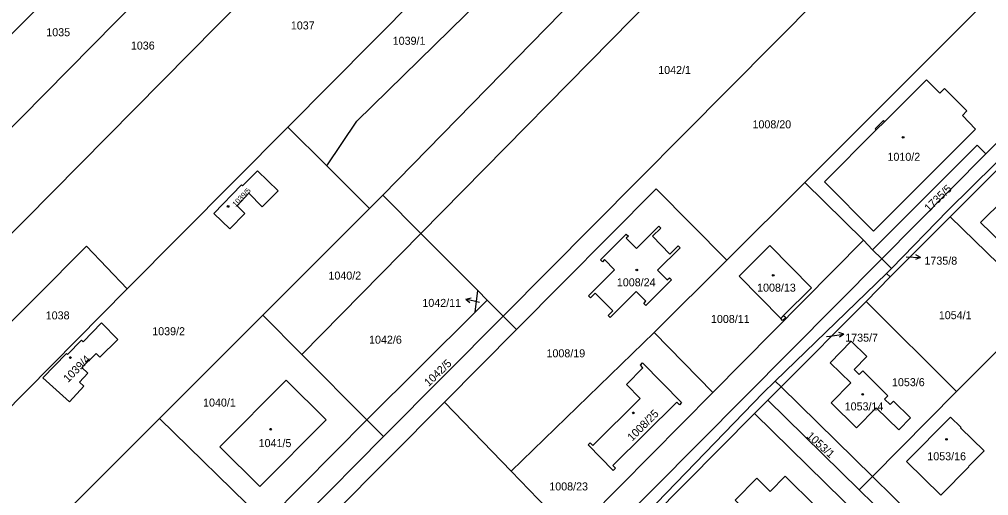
# Model space of a CAD drawing. Extents: x -724107 to -720612, y -1045267 to -1038441.
# Drawn here: x -722280.4 to -722074.4, y -1043551.1 to -1043450 of the extents above; entities that cross this region are included whole.
import ezdxf

# ---------------------------------------------------------------- set-up
doc = ezdxf.new("R2010")
doc.units = 0
for name, color, linetype in [('Hranice parcel', 7, 'Continuous'), ('Parcelní čísla', 7, 'Continuous'), ('Pop  PČ popisy', 7, 'Continuous'), ('Vnitřní kresba', 7, 'Continuous'), ('Značky budov', 7, 'Continuous')]:
    doc.layers.add(name, color=color, linetype=linetype)

msp = doc.modelspace()

# ---------------------------------------------------------------- linework, layer by layer
at = {"layer": 'Hranice parcel'}
for p, q in [((-722309.22, -1043522.97), (-722164.65, -1043376.71)), ((-722315.11, -1043506.4), (-722204.57, -1043394.6)), ((-722203.18, -1043487.33), (-722120.17, -1043402.57)), ((-722320.6, -1043492.2), (-722237.67, -1043408.28)), ((-722111.54, -1043410.61), (-722195.04, -1043495.49)), ((-722177.58, -1043513.02), (-722093.35, -1043428.24)), ((-722223.33, -1043472.9), (-722180.78, -1043430.04)), ((-722257.44, -1043507.25), (-722223.33, -1043472.9)), ((-722223.33, -1043472.9), (-722215.03, -1043481.14)), ((-722097.15, -1043500.85), (-722075.03, -1043478.56)), ((-722205.95, -1043490.16), (-722215.03, -1043481.14)), ((-722072.1, -1043481.5), (-722082.61, -1043491.96)), ((-722113.48, -1043484.64), (-722130.07, -1043501.16)), ((-722101.02, -1043496.93), (-722113.48, -1043484.64)), ((-722205.95, -1043490.16), (-722203.18, -1043487.33)), ((-722203.18, -1043487.33), (-722195.04, -1043495.49)), ((-722228.66, -1043512.83), (-722205.95, -1043490.16)), ((-722082.61, -1043491.96), (-722095.32, -1043504.72)), ((-722063.14, -1043510.87), (-722082.61, -1043491.96)), ((-722195.04, -1043495.49), (-722220.33, -1043521.2)), ((-722195.04, -1043495.49), (-722182.97, -1043507.61)), ((-722133.05, -1043529.25), (-722101.02, -1043496.93)), ((-722101.02, -1043496.93), (-722099.1, -1043498.92)), ((-722097.15, -1043500.85), (-722099.1, -1043498.92)), ((-722130.07, -1043501.16), (-722145.46, -1043516.5)), ((-722095.08, -1043502.92), (-722097.15, -1043500.85)), ((-722096.13, -1043503.99), (-722095.08, -1043502.92)), ((-722119.76, -1043526.83), (-722096.13, -1043503.99)), ((-722095.32, -1043504.72), (-722100.47, -1043509.9)), ((-722095.32, -1043504.72), (-722096.13, -1043503.99)), ((-722183.54, -1043512.17), (-722182.97, -1043507.61)), ((-722180.97, -1043509.62), (-722183.54, -1043512.17)), ((-722182.97, -1043507.61), (-722180.97, -1043509.62)), ((-722180.97, -1043509.62), (-722177.58, -1043513.02)), ((-722100.47, -1043509.9), (-722118.53, -1043528.03)), ((-722081.22, -1043529.06), (-722100.47, -1043509.9)), ((-722063.14, -1043510.87), (-722081.22, -1043529.06)), ((-722250.61, -1043534.74), (-722228.66, -1043512.83)), ((-722220.33, -1043521.2), (-722228.66, -1043512.83)), ((-722183.54, -1043512.17), (-722206.53, -1043535.07)), ((-722177.58, -1043513.02), (-722203.01, -1043538.61)), ((-722174.76, -1043515.85), (-722177.58, -1043513.02)), ((-722190.06, -1043531.26), (-722174.76, -1043515.85)), ((-722175.9, -1043545.91), (-722145.46, -1043516.5)), ((-722145.46, -1043516.5), (-722133.05, -1043529.25)), ((-722220.33, -1043521.2), (-722206.53, -1043535.07)), ((-722118.53, -1043528.03), (-722121.36, -1043530.86)), ((-722118.53, -1043528.03), (-722119.76, -1043526.83)), ((-722099.1, -1043547.05), (-722118.53, -1043528.03)), ((-722133.05, -1043529.25), (-722162.89, -1043559.36)), ((-722099.1, -1043547.05), (-722081.22, -1043529.06)), ((-722190.06, -1043531.26), (-722213.78, -1043555.14)), ((-722175.9, -1043545.91), (-722190.06, -1043531.26)), ((-722121.36, -1043530.86), (-722124.17, -1043533.7)), ((-722101.92, -1043549.89), (-722121.36, -1043530.86)), ((-722124.17, -1043533.7), (-722146.31, -1043555.97)), ((-722084.64, -1043572.4), (-722124.17, -1043533.7)), ((-722284.19, -1043568.27), (-722250.61, -1043534.74)), ((-722228.03, -1043556.72), (-722250.61, -1043534.74)), ((-722206.53, -1043535.07), (-722228.03, -1043556.72)), ((-722203.01, -1043538.61), (-722206.53, -1043535.07)), ((-722203.01, -1043538.61), (-722257.98, -1043593.95)), ((-722162.89, -1043559.36), (-722175.9, -1043545.91)), ((-722101.92, -1043549.89), (-722099.1, -1043547.05)), ((-722082.6, -1043563.21), (-722099.1, -1043547.05)), ((-722081.82, -1043569.56), (-722101.92, -1043549.89))]:
    msp.add_line(p, q, dxfattribs=at)
for points in [[(-722215.03, -1043481.14), (-722208.7, -1043471.64), (-722182.28, -1043445.74), (-722176.38, -1043434.4), (-722180.78, -1043430.04)], [(-722086.05, -1043436.21), (-722087.04, -1043437.21), (-722086.37, -1043437.89), (-722078.27, -1043446.11), (-722076.61, -1043447.79), (-722113.48, -1043484.64)], [(-722079.06, -1043469.44), (-722080.01, -1043470.44), (-722077.21, -1043473.31), (-722098.86, -1043494.96), (-722109.31, -1043484.53), (-722098.32, -1043473.51), (-722098.53, -1043473.3), (-722096.73, -1043471.49), (-722096.51, -1043471.71), (-722087.66, -1043462.83), (-722084.78, -1043465.7), (-722083.8, -1043464.71), (-722079.06, -1043469.44)], [(-722075.03, -1043478.56), (-722060.57, -1043463.99), (-722058.14, -1043466.51), (-722070.6, -1043478.28), (-722072.97, -1043480.62)], [(-722099.1, -1043498.92), (-722076.86, -1043476.72), (-722075.03, -1043478.56)], [(-722095.08, -1043502.92), (-722083.08, -1043490.62), (-722072.97, -1043480.62)], [(-722229.81, -1043482.18), (-722225.39, -1043486.46), (-722228.79, -1043489.85), (-722231.64, -1043486.95), (-722234.09, -1043489.64), (-722232.45, -1043491.22), (-722235.64, -1043494.51), (-722239.03, -1043491.26), (-722233.15, -1043485.18), (-722232.94, -1043485.38), (-722229.81, -1043482.18)], [(-722130.07, -1043501.16), (-722145.05, -1043486), (-722174.76, -1043515.85)], [(-722066.67, -1043492.71), (-722071.18, -1043488.3), (-722076.12, -1043493.12), (-722071.56, -1043497.64), (-722066.67, -1043492.71)], [(-722156.93, -1043501.05), (-722151.43, -1043495.61), (-722150.97, -1043496.04), (-722151.45, -1043496.51), (-722149.28, -1043498.69), (-722144.5, -1043493.95), (-722144.11, -1043494.35), (-722145.86, -1043496.07), (-722142.14, -1043499.84), (-722140.39, -1043498.12), (-722140, -1043498.52), (-722144.77, -1043503.25), (-722142.71, -1043505.33), (-722142.26, -1043504.89), (-722141.82, -1043505.33), (-722147.28, -1043510.79), (-722147.72, -1043510.34), (-722147.27, -1043509.88), (-722149.3, -1043507.82), (-722154.84, -1043513.31), (-722155.26, -1043512.88), (-722154.26, -1043511.89), (-722158.02, -1043508.12), (-722159.02, -1043509.12), (-722159.44, -1043508.69), (-722153.89, -1043503.19), (-722156.02, -1043501.04), (-722156.49, -1043501.5), (-722156.93, -1043501.05)], [(-722304.95, -1043537.39), (-722298.3, -1043530.5), (-722266.1, -1043498.18), (-722257.44, -1043507.25)], [(-722120.92, -1043498.04), (-722112.08, -1043507.01), (-722117.98, -1043512.88), (-722117.55, -1043513.31), (-722118.19, -1043513.94), (-722118.61, -1043513.51), (-722127.46, -1043504.51), (-722120.92, -1043498.04)], [(-722225.73, -1043630.57), (-722174.78, -1043579.06), (-722097.15, -1043500.85)], [(-722300.89, -1043551.11), (-722289.57, -1043539.61), (-722257.44, -1043507.25)], [(-722275.36, -1043526.14), (-722270.35, -1043520.99), (-722270.17, -1043521.17), (-722267.18, -1043518.1), (-722266.82, -1043518.45), (-722262.89, -1043514.42), (-722259.45, -1043518.01), (-722263.29, -1043521.77), (-722264.05, -1043520.98), (-722267.08, -1043523.9), (-722265.83, -1043525.11), (-722267.61, -1043527.06), (-722266.65, -1043527.93), (-722269.7, -1043531.2), (-722275.36, -1043526.14)], [(-722107.88, -1043531.46), (-722103.7, -1043527.22), (-722108.08, -1043522.94), (-722103.6, -1043518.33), (-722100.31, -1043521.57), (-722103, -1043524.33), (-722101.92, -1043525.39), (-722101.19, -1043524.67), (-722095.84, -1043529.96), (-722096.52, -1043530.64), (-722095.36, -1043531.76), (-722094.67, -1043531.06), (-722091.06, -1043534.6), (-722093.53, -1043537.14), (-722098.32, -1043532.47), (-722102.52, -1043536.75), (-722107.88, -1043531.46)], [(-722140.1, -1043531.84), (-722140.66, -1043531.27), (-722154.29, -1043544.76), (-722153.72, -1043545.32), (-722154.17, -1043545.78), (-722159.55, -1043540.35), (-722159.09, -1043539.92), (-722158.53, -1043540.48), (-722148.45, -1043530.5), (-722151.4, -1043527.51), (-722147.87, -1043524), (-722148.42, -1043523.42), (-722147.98, -1043522.97), (-722139.65, -1043531.39), (-722140.1, -1043531.84)], [(-722223.66, -1043526.59), (-722215.15, -1043535.05), (-722229.26, -1043549.22), (-722237.78, -1043540.77), (-722223.66, -1043526.59)], [(-722210.24, -1043619.47), (-722197.65, -1043606.85), (-722185.62, -1043593.7), (-722172.7, -1043581.12), (-722146.96, -1043554.81), (-722122.41, -1043529.39), (-722119.76, -1043526.83)], [(-722078.71, -1043544.97), (-722078.64, -1043545.04), (-722084.59, -1043551.04), (-722091.85, -1043543.86), (-722082.5, -1043534.45), (-722080.3, -1043536.63), (-722080.37, -1043536.71), (-722075.39, -1043541.63), (-722078.71, -1043544.97)], [(-722117.67, -1043547.02), (-722111.2, -1043553.34), (-722118.92, -1043561.25), (-722128.26, -1043552.13), (-722123.68, -1043547.46), (-722120.82, -1043550.25), (-722117.67, -1043547.02)]]:
    msp.add_lwpolyline(points, dxfattribs=at)
at = {"layer": 'Pop  PČ popisy'}
for p, q in [((-722091.93, -1043500.44), (-722088.93, -1043500.55)), ((-722088.93, -1043500.55), (-722089.95, -1043501.01)), ((-722088.93, -1043500.55), (-722089.91, -1043500.01)), ((-722185.48, -1043509.41), (-722184.39, -1043509.17)), ((-722182.57, -1043510.14), (-722185.48, -1043509.41)), ((-722185.48, -1043509.41), (-722184.63, -1043510.14)), ((-722108.89, -1043517.36), (-722108.18, -1043517.26)), ((-722108.18, -1043517.26), (-722105.21, -1043516.84)), ((-722105.21, -1043516.84), (-722106.27, -1043516.49)), ((-722105.21, -1043516.84), (-722106.13, -1043517.48))]:
    msp.add_line(p, q, dxfattribs=at)
at = {"layer": 'Vnitřní kresba'}
for p, q in [((-722098.32, -1043473.51), (-722096.51, -1043471.71)), ((-722117.98, -1043512.88), (-722118.61, -1043513.51))]:
    msp.add_line(p, q, dxfattribs=at)
at = {"layer": 'Značky budov'}
for centre in [(-722092.59, -1043475.06), (-722236.01, -1043489.75), (-722149.19, -1043503.22), (-722120.2, -1043504.36), (-722269.54, -1043521.82), (-722101.19, -1043529.64), (-722149.93, -1043533.57), (-722226.97, -1043537.03), (-722083.38, -1043539.19)]:
    msp.add_circle(centre, 0.175, dxfattribs=at)

# ---------------------------------------------------------------- texts
at = {"layer": 'Parcelní čísla'}
for s, p in [('1035', (-722274.65, -1043453.61)), ('1037', (-722222.69, -1043452.17)), ('1039/1', (-722201.04, -1043455.42)), ('1036', (-722256.68, -1043456.44)), ('1042/1', (-722144.63, -1043461.62)), ('1008/20', (-722124.6, -1043473.16)), ('1010/2', (-722095.92, -1043480.05)), ('1735/8', (-722088.06, -1043502.11)), ('1040/2', (-722214.7, -1043505.27)), ('1008/24', (-722153.42, -1043506.7)), ('1008/13', (-722123.62, -1043507.83)), ('1042/11', (-722194.74, -1043511.07)), ('1038', (-722274.77, -1043513.72)), ('1008/11', (-722133.42, -1043514.48)), ('1054/1', (-722085.01, -1043513.68)), ('1039/2', (-722252.14, -1043517.08)), ('1042/6', (-722206.07, -1043518.88)), ('1735/7', (-722104.89, -1043518.45)), ('1008/19', (-722168.37, -1043521.77)), ('1053/6', (-722094.96, -1043527.9)), ('1040/1', (-722241.34, -1043532.23)), ('1053/14', (-722105.01, -1043533.04)), ('1041/5', (-722229.53, -1043540.83)), ('1053/16', (-722087.45, -1043543.63)), ('1008/23', (-722167.77, -1043550.03))]:
    msp.add_text(s, height=1.7, dxfattribs=at).set_placement(p)
for s, height, rotation, p in [('1039/5', 1.139, 46, (-722234.44, -1043489.92)), ('1735/5', 1.7, 44, (-722087.11, -1043491.01)), ('1039/4', 1.7, 45, (-722270.05, -1043527.24)), ('1042/5', 1.7, 44, (-722193.38, -1043528.08)), ('1008/25', 1.7, 45, (-722150.18, -1043539.71)), ('1053/1', 1.7, 318, (-722113.25, -1043538.65))]:
    msp.add_text(s, height=height, rotation=rotation, dxfattribs=at).set_placement(p)

doc.saveas('drawing.dxf')
